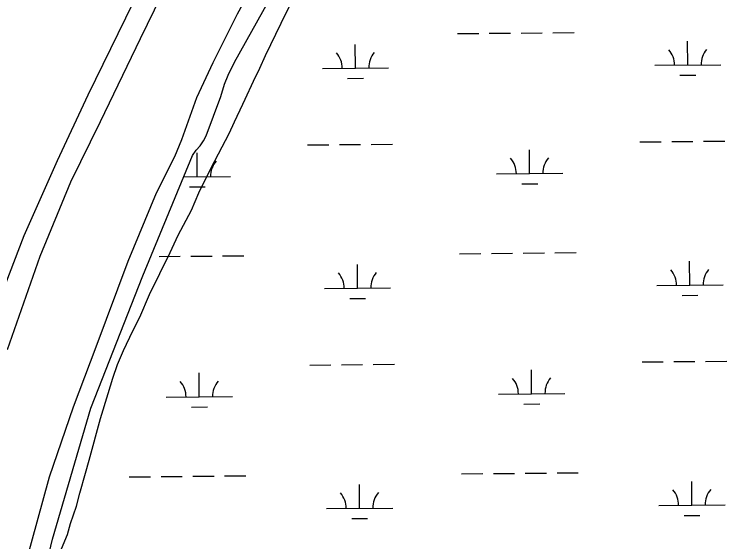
# Model space of a CAD drawing. Extents: x 3598634 to 3636690, y 517270 to 542944.
# Drawn here: x 3618791 to 3619867, y 524374 to 525172 of the extents above; entities that cross this region are included whole.
import ezdxf

# ---------------------------------------------------------------- set-up
doc = ezdxf.new("R2010")
doc.units = 0
for name, color, linetype in [('V-ROAD-CNTR', 7, 'Continuous'), ('V-SITE-VEGE', 7, 'Continuous'), ('V-TOPO-SHOR', 7, 'Continuous'), ('V-WETL-SWMP', 7, 'Continuous')]:
    doc.layers.add(name, color=color, linetype=linetype)

msp = doc.modelspace()

# ---------------------------------------------------------------- linework, layer by layer
at = {"layer": 'V-ROAD-CNTR'}
msp.add_lwpolyline([(3619258.2, 525422.2), (3619243.2, 525391.7), (3619183.7, 525274.8), (3619127.5, 525171.8), (3619090.6, 525098.6), (3619066, 525045.5), (3619043.4, 524981.8), (3619032.9, 524956.1), (3619005.2, 524901.4), (3618962, 524798.2), (3618913.8, 524668.8), (3618879.5, 524578.1), (3618843.5, 524471.9), (3618807.8, 524341.4), (3618773.6, 524201), (3618740.4, 524066.7), (3618710.7, 523947.3), (3618687.9, 523845.6), (3618666.6, 523737.1)], dxfattribs=at)
at = {"layer": 'V-SITE-VEGE'}
for p, q in [((3619193.5, 525158.5), (3619206.9, 525185.2)), ((3619170, 525109.6), (3619193.5, 525158.5)), ((3619161.3, 525090.5), (3619170, 525109.6)), ((3619151.9, 525070.8), (3619161.3, 525090.5)), ((3619139.2, 525043.5), (3619151.9, 525070.8)), ((3619135.8, 525035.8), (3619139.2, 525043.5)), ((3619123.1, 525009.2), (3619135.8, 525035.8)), ((3619115, 524991.4), (3619123.1, 525009.2)), ((3619099, 524960.9), (3619115, 524991.4)), ((3619087.6, 524938.7), (3619099, 524960.9)), ((3619069.5, 524901.8), (3619087.6, 524938.7)), ((3619058.1, 524875.8), (3619069.5, 524901.8)), ((3619038.1, 524837.7), (3619058.1, 524875.8)), ((3619026, 524811.6), (3619038.1, 524837.7)), ((3618995.1, 524748.1), (3619026, 524811.6)), ((3618980.3, 524713.8), (3618995.1, 524748.1)), ((3618969.6, 524693.4), (3618980.3, 524713.8)), ((3618955.5, 524663.6), (3618969.6, 524693.4)), ((3618946.8, 524642.6), (3618955.5, 524663.6)), ((3618939.3, 524621.6), (3618946.8, 524642.6)), ((3618932.4, 524598.6), (3618939.3, 524621.6)), ((3618920.7, 524561), (3618932.4, 524598.6)), ((3618904, 524497.8), (3618920.7, 524561)), ((3618898.5, 524478), (3618904, 524497.8)), ((3618889.5, 524448.1), (3618898.5, 524478)), ((3618884.6, 524428.3), (3618889.5, 524448.1)), ((3618875.7, 524402.2), (3618884.6, 524428.3)), ((3618870.9, 524385.6), (3618875.7, 524402.2)), ((3618862.1, 524364), (3618870.9, 524385.6))]:
    msp.add_line(p, q, dxfattribs=at)
at = {"layer": 'V-TOPO-SHOR'}
for points in [[(3618772.3, 525493.5), (3618903.7, 525466.5), (3619035.6, 525437.3), (3619062, 525430.4), (3619070.4, 525424.6), (3619075.8, 525416.9), (3619076.6, 525410), (3619075.6, 525405.2), (3619043.7, 525348.7), (3618981.2, 525212.7), (3618901.7, 525049.6), (3618855.7, 524950), (3618805.3, 524836.8), (3618776.3, 524762)], [(3618780.5, 524665), (3618829.8, 524805.9), (3618875.9, 524918.6), (3618921, 525009.6), (3618981.5, 525135.3), (3619055.2, 525287.4)]]:
    msp.add_lwpolyline(points, dxfattribs=at)
at = {"layer": 'V-WETL-SWMP'}
for p, q in [((3619123.2, 525099.6), (3619175.7, 525193.6)), ((3619460.1, 525142.5), (3619492.1, 525142.8)), ((3619508.1, 525143), (3619540.1, 525143.3)), ((3619556.1, 525143.4), (3619588.1, 525143.7)), ((3619604.1, 525143.9), (3619636.1, 525144.2)), ((3619807.9, 525095), (3619807.5, 525131)), ((3619306, 525090.3), (3619305.7, 525126.3)), ((3619113.7, 525079.9), (3619123.2, 525099.6)), ((3619757.9, 525094.6), (3619857.9, 525095.5)), ((3619256, 525089.9), (3619356, 525090.8)), ((3619108.2, 525065.9), (3619113.7, 525079.9)), ((3619294.1, 525074.8), (3619318.1, 525075)), ((3619796, 525079.5), (3619820, 525079.7)), ((3619102.8, 525047.5), (3619108.2, 525065.9)), ((3619080.5, 524987.8), (3619102.8, 525047.5)), ((3619076.6, 524980.5), (3619080.5, 524987.8)), ((3619071.2, 524972.9), (3619076.6, 524980.5)), ((3619735.6, 524978.9), (3619767.6, 524979.2)), ((3619783.6, 524979.4), (3619815.6, 524979.7)), ((3619831.5, 524979.8), (3619863.5, 524980.1)), ((3619059.8, 524958.2), (3619065.5, 524966.4)), ((3619065.5, 524966.4), (3619071.2, 524972.9)), ((3619233.7, 524974.2), (3619265.7, 524974.5)), ((3619281.7, 524974.7), (3619313.7, 524975)), ((3619329.7, 524975.1), (3619361.7, 524975.4)), ((3619568.9, 524930.9), (3619568.6, 524966.9)), ((3618984.7, 524776.5), (3619059.8, 524958.2)), ((3619067, 524926.3), (3619066.7, 524962.3)), ((3619046.5, 524926.1), (3619117, 524926.7)), ((3619518.9, 524930.5), (3619618.9, 524931.4)), ((3619557.1, 524915.4), (3619581.1, 524915.6)), ((3619055.2, 524910.7), (3619079.2, 524910.9)), ((3619009.3, 524805.6), (3619041.3, 524805.9)), ((3619057.3, 524806.1), (3619089.3, 524806.4)), ((3619105.3, 524806.5), (3619137.3, 524806.8)), ((3619463.2, 524809.9), (3619495.2, 524810.2)), ((3619511.2, 524810.3), (3619543.2, 524810.6)), ((3619559.2, 524810.8), (3619591.2, 524811.1)), ((3619607.2, 524811.2), (3619639.2, 524811.5)), ((3619811, 524762.4), (3619810.6, 524798.4)), ((3619309.1, 524757.7), (3619308.8, 524793.7)), ((3618906.3, 524576.3), (3618984.7, 524776.5)), ((3619761, 524761.9), (3619861, 524762.8)), ((3619259.1, 524757.2), (3619359.1, 524758.2)), ((3619297.2, 524742.1), (3619321.2, 524742.4)), ((3619799.1, 524746.8), (3619823.1, 524747)), ((3619738.7, 524646.2), (3619770.6, 524646.5)), ((3619786.6, 524646.7), (3619818.6, 524647)), ((3619834.6, 524647.1), (3619866.6, 524647.4)), ((3619236.8, 524641.6), (3619268.8, 524641.9)), ((3619284.8, 524642), (3619316.8, 524642.3)), ((3619332.8, 524642.5), (3619364.8, 524642.8)), ((3619572, 524598.3), (3619571.7, 524634.3)), ((3619070.1, 524593.6), (3619069.8, 524629.6)), ((3619020.1, 524593.1), (3619120.1, 524594.1)), ((3619522, 524597.8), (3619622, 524598.7)), ((3619560.2, 524582.7), (3619584.2, 524582.9)), ((3618848.3, 524378.3), (3618906.3, 524576.3)), ((3619058.3, 524578.1), (3619082.3, 524578.3)), ((3618964.4, 524472.5), (3618996.4, 524472.8)), ((3619012.4, 524473), (3619044.4, 524473.3)), ((3619060.4, 524473.4), (3619092.4, 524473.7)), ((3619108.4, 524473.9), (3619140.4, 524474.2)), ((3619466.3, 524477.2), (3619498.3, 524477.5)), ((3619514.3, 524477.7), (3619546.3, 524477.9)), ((3619562.3, 524478.1), (3619594.3, 524478.4)), ((3619610.3, 524478.5), (3619642.3, 524478.8)), ((3619312.2, 524425), (3619311.9, 524461)), ((3619814.1, 524429.7), (3619813.7, 524465.7)), ((3619764.1, 524429.2), (3619864.1, 524430.2)), ((3619262.2, 524424.6), (3619362.2, 524425.5)), ((3619300.3, 524409.5), (3619324.3, 524409.7)), ((3619802.2, 524414.2), (3619826.2, 524414.4)), ((3618803.2, 524190.8), (3618848.3, 524378.3))]:
    msp.add_line(p, q, dxfattribs=at)
for centre, start, end in [((3619752.6, 525095), 359.7615, 41.3052), ((3619863.1, 525096), 139.7615, 181.3052), ((3619250.8, 525090.3), 359.7615, 41.3052), ((3619361.2, 525091.3), 139.7615, 181.3052), ((3619122.3, 524927.2), 139.7615, 181.3052), ((3619513.7, 524930.9), 359.7615, 41.3052), ((3619624.2, 524931.9), 139.7615, 181.3052), ((3619011.8, 524926.2), 359.7615, 1.7864), ((3619755.7, 524762.3), 359.7615, 41.3052), ((3619866.2, 524763.3), 139.7615, 181.3052), ((3619253.8, 524757.6), 359.7615, 41.3052), ((3619364.3, 524758.7), 139.7615, 181.3052), ((3619627.3, 524599.3), 139.7615, 181.3052), ((3619014.9, 524593.6), 359.7615, 41.3052), ((3619125.4, 524594.6), 139.7615, 181.3052), ((3619516.8, 524598.2), 359.7615, 41.3052), ((3619758.8, 524429.7), 359.7615, 41.3052), ((3619869.3, 524430.7), 139.7615, 181.3052), ((3619256.9, 524425), 359.7615, 41.3052), ((3619367.4, 524426), 139.7615, 181.3052)]:
    msp.add_arc(centre, 35.2, start, end, dxfattribs=at)

doc.saveas('drawing.dxf')
